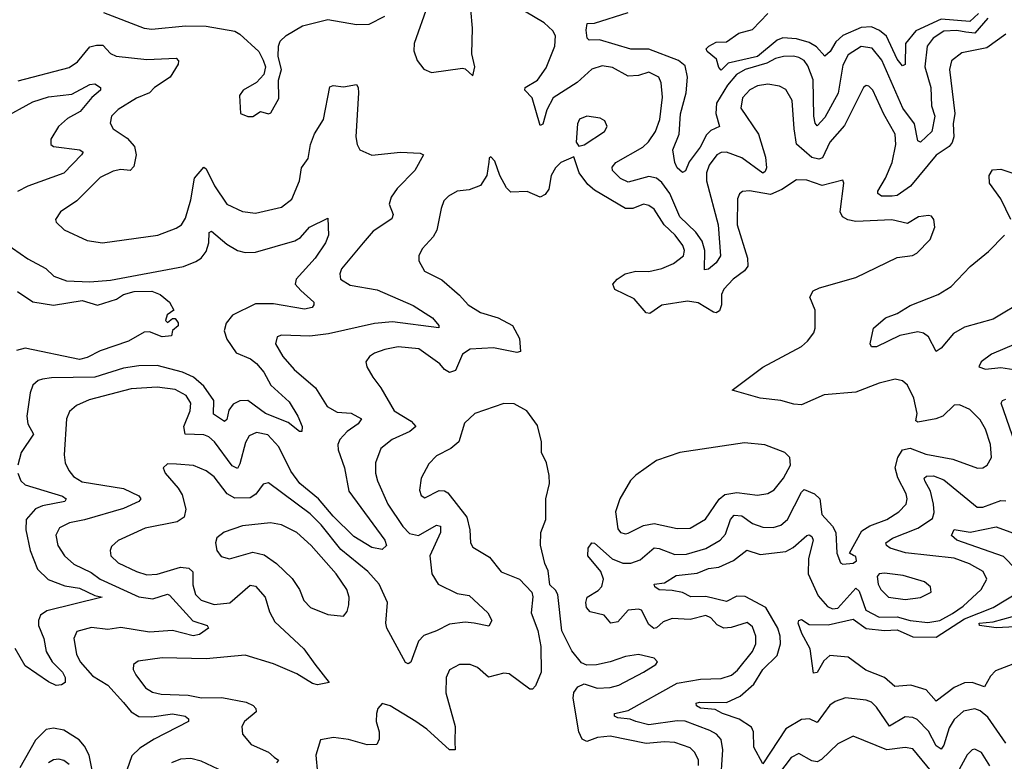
# Model space of a CAD drawing. Extents: x 1954678 to 2060275, y 904822 to 1016299.
# Tile 318 of 467: x 1992114 to 1995919, y 990031 to 992898. Entities that reach past the tile are written whole.
import ezdxf

# ---------------------------------------------------------------- set-up
doc = ezdxf.new("R2010")
doc.units = 0

msp = doc.modelspace()

# ---------------------------------------------------------------- linework, layer by layer
at = {"layer": '0CON20XD'}
for points in [[(1993691.5, 992955), (1993638.5, 992805), (1993637.6, 992777.6), (1993649.7, 992739.7), (1993675, 992706.7), (1993705, 992693.3), (1993825, 992710), (1993835, 992707.5), (1993865, 992680), (1993872.5, 992715), (1993861.2, 992765), (1993864, 992865), (1993857, 992937)], [(1992437.5, 992925), (1992595, 992864.5), (1992625, 992860.4), (1992755, 992873.6), (1992835, 992871.9), (1992945, 992852.9), (1992965, 992841.4), (1993038, 992775), (1993055, 992741.2), (1993064.2, 992715), (1993058, 992685), (1993028.8, 992655), (1992977.5, 992625), (1992963.3, 992605), (1992967.5, 992535), (1992995, 992523.3), (1993015, 992523.3)], [(1993015, 992523.3), (1993045, 992542.5), (1993075, 992533.8), (1993085, 992537.5), (1993115, 992592.5), (1993113.6, 992663.6), (1993125.6, 992705), (1993112.5, 992755), (1993114.4, 992795), (1993120, 992815), (1993143.9, 992836.1), (1993206.2, 992873.8), (1993305, 992897.8), (1993415, 992878.8), (1993465, 992880.8), (1993525, 992911.1)], [(1995485, 992214.8), (1995444.3, 992215), (1995430, 992225), (1995429.7, 992235), (1995460, 992285), (1995485.2, 992345), (1995498.9, 992415), (1995497.3, 992455), (1995452.8, 992532.8), (1995410, 992625), (1995395, 992641.1), (1995385, 992643.1), (1995374.7, 992635.3), (1995301.5, 992488.5), (1995245, 992424.6), (1995215.9, 992364.1), (1995202.2, 992357.8), (1995175, 992364.8), (1995116.1, 992416.1), (1995106, 992475), (1995098.8, 992585), (1995075, 992627.1), (1995050.5, 992640.5), (1995005, 992648.2), (1994965, 992642), (1994935, 992626.1), (1994907.3, 992595), (1994900.7, 992555), (1994969.1, 992455), (1994996, 992366), (1995000.2, 992325), (1994995, 992311.1), (1994985, 992304.8), (1994905, 992363.1), (1994845, 992385.2), (1994825, 992384.2), (1994807.9, 992375), (1994778.2, 992335), (1994768.3, 992305), (1994767.7, 992275), (1994813.4, 992105), (1994822, 991985), (1994805, 991957.3), (1994775, 991933.3), (1994760, 991930), (1994761.4, 992005), (1994750.9, 992040.9), (1994726.1, 992076.1), (1994665, 992135.9), (1994625.6, 992225), (1994595, 992268.6), (1994574.8, 992284.8), (1994545, 992290.7), (1994465, 992269.7), (1994435, 992283.6), (1994404.5, 992315), (1994402.9, 992327.1), (1994416.9, 992345), (1994521.5, 992405), (1994544.1, 992425), (1994571.4, 992465), (1994587.9, 992512.1), (1994597.7, 992597.7), (1994592.9, 992652.9), (1994583.5, 992675), (1994545, 992694), (1994505, 992681.2), (1994465, 992679.1), (1994405, 992712.2), (1994365, 992719.1), (1994325, 992706.8), (1994268.2, 992655), (1994175.9, 992595), (1994150.6, 992549.4), (1994135, 992494), (1994125, 992488.8), (1994094.3, 992595), (1994066.4, 992625), (1994067.5, 992635), (1994115, 992664), (1994148.6, 992711.4), (1994181.9, 992795), (1994184.7, 992834.7), (1994174.6, 992855), (1994141.2, 992885), (1994065, 992930)], [(1995855, 992902.8), (1995805.1, 992844.9), (1995769.5, 992849.5), (1995735, 992855.7), (1995685, 992853.6), (1995643.7, 992826.3), (1995620.8, 992795), (1995611.3, 992715), (1995634.8, 992635), (1995637.6, 992565), (1995650.2, 992525), (1995638.9, 992465), (1995595, 992424.5), (1995585, 992428.8), (1995571.1, 992495), (1995526.5, 992555), (1995445, 992741.2), (1995408, 992788), (1995365, 992794.1), (1995315, 992761.5), (1995295, 992721.4), (1995276.8, 992613.2), (1995225, 992520), (1995195, 992487.5), (1995187.1, 992497.1), (1995182.2, 992525), (1995179.8, 992665), (1995159.1, 992719.1), (1995145, 992739.4), (1995125, 992750.9), (1995103.4, 992756.6), (1995065, 992755.5), (1995035, 992747.4), (1995001.1, 992728.9), (1994917.2, 992705), (1994884, 992685), (1994848.5, 992645), (1994807, 992575), (1994804.4, 992535), (1994818.5, 992485), (1994785, 992468.9), (1994767.6, 992452.4), (1994743.1, 992405), (1994701.5, 992348.5), (1994687, 992313), (1994675, 992306.9), (1994655, 992324.4), (1994645.5, 992345), (1994637.7, 992395), (1994662.1, 992455), (1994667, 992533), (1994688.9, 992615), (1994694.3, 992675.7), (1994685, 992718.7), (1994659.8, 992739.8), (1994545, 992783.9), (1994475, 992783.2), (1994355, 992819.7), (1994315, 992818.1), (1994306.5, 992826.5), (1994303, 992857), (1994307.3, 992882.7), (1994335, 992883.8), (1994465, 992925.2)], [(1995818.8, 992921.2), (1995785, 992890.4), (1995675, 992898.9), (1995576.7, 992855), (1995537.3, 992805), (1995535.7, 992724.3), (1995525, 992719.1), (1995505, 992745.4), (1995463.7, 992833.7), (1995436.1, 992856.1), (1995405, 992870.5), (1995365, 992867.4), (1995294.2, 992835.8), (1995267.6, 992812.4), (1995246.2, 992775), (1995225, 992756.5), (1995192.7, 992792.7), (1995165, 992809.4), (1995115, 992823.3), (1995063.2, 992826.8), (1995041.3, 992818.7), (1994965, 992755.1), (1994851.1, 992728.9), (1994825, 992702.9), (1994815, 992712.5), (1994806.2, 992745), (1994770, 992775), (1994766.7, 992785), (1994776.7, 992795), (1994805, 992810.6), (1994845, 992812.5), (1994893.3, 992845), (1994945, 992860), (1995005, 992921.5)], [(1995925, 992841.9), (1995851.1, 992788.9), (1995755, 992769.6), (1995715, 992738.1), (1995706.7, 992705), (1995726.8, 992535), (1995720.5, 992495), (1995724.1, 992445), (1995717.2, 992422.8), (1995705, 992407.5), (1995655, 992374.1), (1995555.7, 992254.3), (1995505, 992218.4), (1995485, 992214.8)], [(1992108.3, 992661.7), (1992305, 992712.7), (1992337.5, 992735), (1992385, 992792.1), (1992410.5, 992799.5), (1992435, 992798.4), (1992465, 992766.9), (1992486.5, 992756.5), (1992605, 992743.2), (1992719.1, 992749.1), (1992728.1, 992738.1), (1992726.4, 992725), (1992695, 992674.7), (1992635, 992635.3), (1992615.5, 992614.5), (1992565, 992593.9), (1992495, 992550), (1992469.4, 992525), (1992463.1, 992496.9), (1992475.6, 992475), (1992529.9, 992439.9), (1992557.4, 992407.4), (1992564.6, 992375), (1992555, 992330), (1992541.2, 992315), (1992505, 992318.4), (1992475, 992312.5), (1992425, 992287.7), (1992335, 992196.9), (1992272, 992155), (1992252, 992125), (1992254.4, 992114.4), (1992285.5, 992085.5), (1992375, 992044.3), (1992434.5, 992034.5), (1992647.5, 992065), (1992718, 992092), (1992738.9, 992105), (1992755, 992130.8), (1992775, 992201.2), (1992789.3, 992285), (1992825, 992328), (1992835, 992321.2), (1992867.2, 992255), (1992915, 992184.5), (1992975, 992155.5), (1993025, 992149.1), (1993125, 992172.7), (1993165, 992203.1), (1993195.3, 992275), (1993202.7, 992325), (1993228.7, 992361.3), (1993238.2, 992415), (1993253.7, 992456.3), (1993288, 992512), (1993312.2, 992637.8), (1993325, 992642.9), (1993365, 992638.2), (1993415, 992647.5), (1993422.5, 992635), (1993423.1, 992615), (1993413.1, 992445), (1993418.2, 992415), (1993428.6, 992395), (1993475, 992373.8), (1993585, 992385.3), (1993661.7, 992381.7), (1993673.8, 992375), (1993640.9, 992315), (1993572.5, 992245), (1993549.1, 992210.9), (1993542.1, 992185), (1993557.1, 992145), (1993551.7, 992128.3), (1993480, 992080), (1993441.2, 992035), (1993357.9, 991935), (1993350.4, 991915), (1993354.2, 991894.2), (1993391, 991871), (1993495, 991852.7), (1993635, 991792.5), (1993709.6, 991745), (1993734.2, 991715), (1993733.6, 991706.4), (1993555, 991729.6), (1993485, 991723.1), (1993307.3, 991682.7), (1993235, 991674.2), (1993125, 991677.8), (1993108.6, 991671.4), (1993103.1, 991645), (1993130.4, 991595), (1993174.5, 991545), (1993256.9, 991475), (1993302.7, 991402.7), (1993340.5, 991380.5), (1993395, 991376.6), (1993434.4, 991355), (1993422.1, 991335), (1993379.2, 991305), (1993351.5, 991275), (1993343.3, 991255), (1993344.1, 991235), (1993368.6, 991165), (1993386.4, 991075), (1993525.3, 990885), (1993532, 990865), (1993515, 990850), (1993475, 990857.5), (1993405, 990899.1), (1993325, 990978), (1993268.5, 991045), (1993196.8, 991105), (1993161.6, 991151.6), (1993115, 991246.9), (1993072.9, 991292.9), (1993028.7, 991301.3), (1993000.9, 991289.1), (1992986.7, 991263.3), (1992965, 991180.8), (1992955, 991162.5), (1992935, 991173.3), (1992867.1, 991265), (1992845, 991284.7), (1992825, 991292.9), (1992753.9, 991295), (1992747.9, 991325), (1992773.2, 991385), (1992775.9, 991415), (1992756.9, 991445), (1992715, 991468.2), (1992645, 991477.5), (1992545, 991470.9), (1992382.5, 991427.5), (1992333.6, 991406.4), (1992307.1, 991382.9), (1992294.5, 991355), (1992285.6, 991215), (1992289.5, 991185), (1992303.5, 991155), (1992321.8, 991131.8), (1992355, 991111.2), (1992515, 991084.8), (1992575, 991057.3), (1992582.5, 991045), (1992574.2, 991035), (1992515, 991007.6), (1992365, 990964), (1992307, 990953), (1992267.4, 990932.6), (1992253.3, 990905), (1992260.9, 990865), (1992286.8, 990825), (1992322.9, 990792.9), (1992390.1, 990760.1), (1992424.9, 990734.9), (1992575, 990666), (1992629, 990659), (1992685, 990676.4), (1992693.5, 990673.5), (1992783.2, 990573.2), (1992838.8, 990555), (1992843.8, 990545), (1992808.7, 990521.3), (1992784.7, 990515.3), (1992705, 990536.5), (1992615, 990529.8), (1992505, 990547.6), (1992455, 990540.3), (1992391.7, 990548.3), (1992335, 990531.9), (1992323.3, 990505), (1992333.8, 990445), (1992347.5, 990415), (1992395, 990361.6), (1992454.8, 990324.8), (1992515, 990257.5), (1992545, 990221.9), (1992575, 990203.8), (1992625, 990202), (1992704.2, 990214.2), (1992753.3, 990205), (1992766.2, 990195), (1992766.7, 990185), (1992633.4, 990116.6), (1992578.1, 990081.9), (1992547.6, 990052.4), (1992510, 989945)], [(1992047.1, 992515), (1992165, 992580.2), (1992225, 992599.4), (1992315, 992610.2), (1992385, 992647.5), (1992405, 992649.2), (1992425.7, 992635), (1992426.9, 992625), (1992392.9, 992597.1), (1992347.6, 992542.4), (1992299.2, 992515), (1992264, 992485), (1992233.9, 992435), (1992234.4, 992415), (1992245, 992406.7), (1992346.2, 992395), (1992358.9, 992385), (1992353.1, 992375), (1992285, 992303.6), (1992145, 992254.2), (1992105, 992232.9)], [(1994275, 992408.8), (1994295, 992414.3), (1994374, 992465), (1994384, 992485), (1994375, 992506.2), (1994356.8, 992516.8), (1994305, 992524.2), (1994277, 992513), (1994269.2, 992495), (1994264.1, 992424.1), (1994275, 992408.8)], [(1995336.4, 990826.4), (1995320, 990835), (1995368.2, 990921.8), (1995398.5, 990941.5), (1995464.8, 990965.2), (1995510.9, 990995), (1995539.2, 991025), (1995543.2, 991045), (1995539.1, 991065), (1995506.7, 991126.7), (1995496.9, 991165), (1995506.7, 991205), (1995525.2, 991234.8), (1995555, 991241.6), (1995615, 991218.1), (1995719.1, 991199.1), (1995815, 991164.4), (1995835, 991165.7), (1995852, 991175), (1995868.5, 991205), (1995864.6, 991255), (1995845.4, 991315), (1995825, 991351.1), (1995785, 991390.6), (1995745, 991408.6), (1995725, 991407.5), (1995681.2, 991365), (1995654.3, 991354.3), (1995585, 991342), (1995577, 991347), (1995582, 991375), (1995569.1, 991435), (1995544.2, 991485), (1995525, 991501.4), (1995497.3, 991507.3), (1995435, 991492.5), (1995345, 991458.2), (1995223, 991447), (1995135, 991408.9), (1995105, 991410.9), (1995055, 991425.4), (1994975, 991433.8), (1994867.5, 991465), (1994985, 991554.5), (1995135, 991634.3), (1995158, 991655), (1995182.7, 991687.3), (1995188, 991705), (1995187.1, 991775), (1995167.5, 991825), (1995180.6, 991849.4), (1995205, 991861.2), (1995345, 991900.5), (1995505, 991978), (1995564.3, 991985.7), (1995580, 991995), (1995631.7, 992048.3), (1995650, 992095), (1995646.2, 992125), (1995637.5, 992137.5), (1995625, 992141.2), (1995587.5, 992135), (1995545, 992110), (1995484.4, 992124.4), (1995345, 992118), (1995313.3, 992123.3), (1995293.8, 992135), (1995284.6, 992155), (1995298, 992265), (1995295, 992277.5), (1995215, 992256.2), (1995155, 992277.2), (1995115, 992278.9), (1995058.5, 992241.5), (1995015, 992222.1), (1994934.5, 992235.5), (1994906.3, 992233.7), (1994895.4, 992224.6), (1994887.9, 992205), (1994886.4, 992105), (1994926.2, 991975), (1994927.5, 991945), (1994915, 991927.3), (1994870.8, 991895), (1994835, 991855.5), (1994826.3, 991835), (1994826.2, 991795), (1994817.8, 991772.2), (1994805.8, 991764.2), (1994795, 991766.6), (1994735, 991802.5), (1994695, 991809.1), (1994595, 991793.3), (1994548.6, 991761.4), (1994535, 991764.4), (1994488.2, 991818.2), (1994413.9, 991853.9), (1994405.7, 991875), (1994422.5, 991895), (1994454, 991915), (1994494.3, 991925.7), (1994545, 991924.2), (1994595, 991935.2), (1994640.4, 991955), (1994678.5, 991985), (1994683.3, 992005), (1994675.9, 992025), (1994646.5, 992065), (1994604.5, 992104.5), (1994565, 992164.6), (1994545, 992179.2), (1994525, 992184.7), (1994482.6, 992167.4), (1994455, 992168.1), (1994335, 992238.9), (1994309.8, 992259.8), (1994275.5, 992305), (1994255, 992367.5), (1994205, 992345.7), (1994184.4, 992325), (1994167.5, 992295), (1994158, 992242), (1994145, 992222.2), (1994125, 992211.5), (1994075, 992233.1), (1994011.3, 992231.3), (1993995, 992248), (1993968.9, 992295), (1993950.5, 992350.5), (1993935, 992367.5), (1993927.5, 992362.5), (1993926.2, 992346.2), (1993918.6, 992295), (1993895, 992256.7), (1993850.3, 992239.7), (1993805, 992234.3), (1993771.2, 992215), (1993753.2, 992196.8), (1993742.1, 992167.9), (1993726.3, 992083.7), (1993711.6, 992058.4), (1993668.9, 992011.1), (1993655.7, 991985), (1993655.7, 991965.7), (1993678, 991925), (1993745, 991891.6), (1993813.1, 991833.1), (1993846.4, 991795), (1993895, 991766.2), (1993962.2, 991745), (1994018, 991715), (1994045, 991665.6), (1994049.6, 991615), (1994035, 991610.8), (1993945, 991629), (1993855, 991623.3), (1993825.5, 991605), (1993798.4, 991541.6), (1993775, 991533.3), (1993755.6, 991545), (1993737.7, 991567.7), (1993656, 991625), (1993576.9, 991633.1), (1993525, 991622.7), (1993485, 991608.9), (1993466, 991595), (1993452, 991575), (1993455.7, 991555), (1993478, 991515), (1993510, 991475), (1993560.8, 991385), (1993626.9, 991345), (1993644.5, 991325), (1993621.5, 991305), (1993553.5, 991275), (1993509.8, 991240.2), (1993489.2, 991185), (1993489.3, 991145), (1993496.8, 991115), (1993536.4, 991025), (1993595, 990938.2), (1993620.7, 990910.7), (1993655, 990903.5), (1993725, 990943.1), (1993739.4, 990939.4), (1993740.5, 990915), (1993698.9, 990825), (1993705.9, 990755), (1993730.7, 990715), (1993805, 990679.5), (1993851.3, 990671.3), (1993922.7, 990605), (1993937.8, 990575), (1993927.3, 990552.7), (1993870, 990565), (1993835, 990568.9), (1993775, 990560.9), (1993725, 990534.4), (1993675, 990517.5), (1993655.3, 990494.7), (1993625, 990413.8), (1993615, 990408), (1993605, 990412), (1993532.7, 990545), (1993529.2, 990565), (1993535.3, 990645), (1993503.5, 990715), (1993459.1, 990765), (1993355, 990850), (1993278.4, 990945), (1993236.8, 990986.8), (1993075, 991107.5), (1993055, 991102.2), (1993026.2, 991063.8), (1993005, 991048.6), (1992945, 991047.8), (1992915.9, 991065), (1992865, 991130.4), (1992835, 991153.8), (1992785, 991174.5), (1992720.3, 991179.7), (1992685, 991181.2), (1992668.8, 991165), (1992675.8, 991145), (1992726.8, 991086.8), (1992741.3, 991061.3), (1992755.9, 991005), (1992749.2, 990975), (1992723, 990957), (1992598.3, 990931.7), (1992495, 990884.4), (1992468.6, 990861.4), (1992463.3, 990845), (1992466.7, 990825), (1992495, 990798.2), (1992565, 990764), (1992605, 990751.4), (1992645, 990753.6), (1992735, 990781), (1992767.4, 990777.4), (1992783.6, 990763.6), (1992783.4, 990713.4), (1992793.1, 990675), (1992815, 990653.2), (1992865, 990636.2), (1992926.3, 990643.7), (1993005, 990711.2), (1993025, 990708.2), (1993062.3, 990665), (1993079.1, 990609.1), (1993099.4, 990569.4), (1993212.5, 990465), (1993255, 990405.8), (1993310, 990335), (1993265, 990326.5), (1993245, 990331.1), (1993185, 990369.4), (1993095, 990407.5), (1992985, 990440.7), (1992835, 990426.5), (1992665, 990430.5), (1992572.4, 990417.6), (1992553.8, 990405), (1992552.9, 990385), (1992563.3, 990365), (1992599.5, 990315), (1992627.7, 990297.7), (1992660.8, 990290.8), (1992765, 990286.6), (1992816.3, 990276.3), (1992895, 990277.2), (1992988.8, 990258.8), (1993016.6, 990246.6), (1993026.4, 990235), (1993027.7, 990222.3), (1992983.1, 990185), (1992972.1, 990165), (1992974.5, 990135), (1993008.1, 990095), (1993075, 990065.8), (1993096.9, 990046.9), (1993114.3, 990035), (1993105.8, 990025)], [(1995943.6, 992125), (1995905.3, 992205), (1995860.9, 992265), (1995860, 992295), (1995873, 992317), (1995905, 992319.7), (1996005, 992286.6)], [(1992056.4, 992035), (1992145, 991972.9), (1992215, 991936.2), (1992246.5, 991906.5), (1992295, 991888.1), (1992385, 991884.7), (1992465, 991890.5), (1992746.4, 991943.6), (1992795, 991962.1), (1992815, 991975.5), (1992835, 992001.4), (1992844.3, 992035), (1992845.6, 992074.4), (1992855, 992080.6), (1992915, 992029.7), (1992955.7, 992005), (1992985, 991997.6), (1993025, 991999.1), (1993177.4, 992042.6), (1993198.9, 992055), (1993234.4, 992095.6), (1993305, 992130), (1993306.9, 992065), (1993295.5, 992035), (1993255.4, 991975), (1993181.8, 991895), (1993178.9, 991875), (1993200.6, 991850.6), (1993250, 991805), (1993251.2, 991795), (1993244, 991785), (1993215, 991778.6), (1993095, 991798.6), (1993025, 991799.3), (1992936.9, 991755), (1992911.3, 991725), (1992904.1, 991695), (1992915, 991663.1), (1992950.3, 991610.3), (1993006, 991586), (1993028.6, 991568.6), (1993056.8, 991535), (1993085, 991484.5), (1993155, 991420.8), (1993189.3, 991365), (1993205.4, 991325), (1993203.8, 991306.2), (1993195, 991305.8), (1993150.9, 991340.9), (1993064.2, 991375), (1992995, 991425.3), (1992965, 991424.2), (1992938.5, 991411.5), (1992922.2, 991387.8), (1992915, 991351.4), (1992905, 991344.7), (1992862.4, 991372.4), (1992863.8, 991425), (1992825, 991481.2), (1992785, 991516.2), (1992743.5, 991535), (1992645, 991560.6), (1992575, 991559.8), (1992515, 991550.7), (1992405, 991516.1), (1992236.5, 991513.5), (1992201.9, 991508.1), (1992185, 991502.7), (1992165, 991484.2), (1992154.7, 991455.3), (1992141.6, 991365), (1992146, 991335), (1992167.3, 991295), (1992119.6, 991225), (1992106.9, 991175)], [(1996000.5, 991815), (1995875, 991739.7), (1995765, 991709.4), (1995722.7, 991685), (1995675, 991628.1), (1995655, 991614.3), (1995625, 991671.8), (1995606.1, 991686.1), (1995585, 991690.3), (1995515, 991676.4), (1995425, 991632.3), (1995405, 991632.9), (1995400.7, 991645), (1995412.5, 991705), (1995460, 991745), (1995505, 991762.1), (1995555, 991792.7), (1995663.5, 991835), (1995713.6, 991866.4), (1995786.5, 991943.5), (1995858.1, 992001.9), (1995919.6, 992065)], [(1992105, 991847.3), (1992165, 991806.9), (1992245, 991794.3), (1992355, 991812.2), (1992415, 991793.4), (1992487.6, 991817.6), (1992515.6, 991835), (1992556.4, 991846.4), (1992625, 991848.1), (1992656.2, 991835), (1992693.3, 991805), (1992710, 991775), (1992683.6, 991756.4), (1992677.5, 991735), (1992685, 991727.5), (1992705, 991742.5), (1992715, 991742.5), (1992726.1, 991726.1), (1992725.8, 991714.2), (1992704.2, 991695.8), (1992700, 991675), (1992665, 991672), (1992615, 991691.4), (1992595, 991690), (1992535, 991654.5), (1992425, 991618), (1992375, 991591.4), (1992345, 991583.3), (1992135, 991627.5), (1992101.2, 991618.8)], [(1995955.7, 991545.7), (1995995, 991553.4), (1996075, 991570.9), (1996120.7, 991569.3), (1996132.5, 991575), (1996133.3, 991585), (1996120, 991595), (1996067.5, 991605), (1996051.2, 991615), (1996085, 991644.3), (1996110, 991655), (1996105, 991662.5), (1996045, 991670), (1996005, 991662.2), (1995868.8, 991605), (1995828.8, 991575), (1995820, 991555), (1995845.9, 991545.9), (1995905, 991553.1), (1995955.7, 991545.7)], [(1995980.5, 991200.5), (1995906.2, 991415), (1995911.1, 991425), (1995925, 991431.2)], [(1994737.2, 990015), (1994736.6, 990035), (1994722.9, 990065), (1994705, 990082.3), (1994645, 990103.2), (1994605, 990106.1), (1994535, 990099.8), (1994395, 990128.4), (1994347, 990123), (1994305, 990107.7), (1994286.8, 990116.8), (1994274.3, 990145), (1994252.7, 990275), (1994255, 990296.2), (1994270.9, 990319.1), (1994295, 990330.6), (1994345, 990313.9), (1994395, 990316.2), (1994428.8, 990325), (1994525, 990375.5), (1994572, 990405), (1994578, 990415), (1994565, 990430), (1994505, 990443.3), (1994455, 990435.6), (1994395, 990415.5), (1994343.3, 990403.3), (1994305, 990402.5), (1994285, 990410.8), (1994248, 990458), (1994209.2, 990535), (1994193.8, 990675), (1994185, 990692.5), (1994163, 990713), (1994156.6, 990766.6), (1994143.3, 990795), (1994126.1, 990866.1), (1994127.5, 990915), (1994146.4, 990965), (1994146.5, 991045), (1994160.6, 991105), (1994159.3, 991135), (1994149.2, 991185), (1994130.4, 991225), (1994130.8, 991265), (1994115, 991328.8), (1994073.3, 991385), (1994025, 991412.5), (1993985, 991413.8), (1993873.3, 991375), (1993832.2, 991337.8), (1993810.9, 991265), (1993780.5, 991239.5), (1993725, 991211.4), (1993695, 991180), (1993665.7, 991125), (1993658.3, 991078.3), (1993665, 991058.8), (1993679.5, 991049.5), (1993735, 991076.9), (1993755, 991076.8), (1993768.7, 991068.7), (1993841.4, 990975), (1993853.3, 990925), (1993855.6, 990875.6), (1993865, 990858.8), (1993929.4, 990819.4), (1993975, 990762.9), (1994045, 990734.4), (1994092.9, 990685), (1994096.8, 990666.8), (1994090.8, 990605), (1994116.5, 990536.5), (1994127.3, 990475), (1994129.3, 990375), (1994107.5, 990322.5), (1994095, 990309.2), (1994085, 990309.2), (1994005, 990368.8), (1993985, 990371.8), (1993925, 990355.5), (1993883.6, 990393.6), (1993855, 990405.4), (1993813.3, 990405), (1993775.4, 990384.6), (1993761.5, 990355), (1993760, 990295), (1993797.3, 990165), (1993795.8, 990105.8), (1993797.1, 990075), (1993775, 990075.5), (1993687.3, 990155), (1993644.4, 990185), (1993545, 990245.7), (1993515, 990254), (1993497.5, 990235), (1993492.5, 990215), (1993491.2, 990185), (1993502.5, 990145), (1993503.4, 990116.6), (1993494.5, 990095.5), (1993456.2, 990093.8), (1993385, 990114.6), (1993326.8, 990123.2), (1993276, 990114), (1993258.9, 990055), (1993264.6, 989985.4)], [(1994455, 990910), (1994465, 990912.7), (1994525, 990942.5), (1994565, 990950.4), (1994655, 990930.7), (1994705, 990931.6), (1994763.4, 990966.6), (1994816.5, 991043.5), (1994838.4, 991061.6), (1994885, 991069.2), (1994965, 991059.2), (1995005, 991066.4), (1995029.4, 991080.6), (1995065.4, 991125), (1995092.9, 991175), (1995089.2, 991205), (1995070, 991225), (1994993.4, 991253.4), (1994915, 991261.8), (1994665, 991224.4), (1994575, 991192.9), (1994495, 991137.1), (1994474.1, 991115.9), (1994432.7, 991045), (1994416.2, 990995), (1994425, 990928.8), (1994435.5, 990915.5), (1994455, 990910)], [(1992107.1, 991145), (1992118.2, 991115), (1992135, 991100), (1992279.4, 991055), (1992293.1, 991045), (1992288.8, 991035), (1992201.8, 991018.2), (1992175, 991006.8), (1992139.4, 990965), (1992137.7, 990925), (1992155, 990845.8), (1992182.9, 990772.9), (1992223.5, 990733.5), (1992288.4, 990708.4), (1992345, 990700.5), (1992405, 990671.4), (1992433.3, 990665), (1992218.3, 990611.7), (1992194.2, 990595), (1992186.5, 990575), (1992186.9, 990555), (1992206.7, 990505), (1992216.2, 990455), (1992239.6, 990415), (1992280, 990375), (1992289.2, 990355), (1992289.2, 990335), (1992275, 990326), (1992255, 990324), (1992225, 990338.1), (1992135, 990399.1), (1992096.9, 990466.9)], [(1995925, 990100.8), (1995855, 990201.8), (1995825, 990225.8), (1995805, 990233.6), (1995760.6, 990225), (1995725, 990192.5), (1995705, 990159.5), (1995685, 990092.5), (1995675, 990078.2), (1995655, 990090), (1995625, 990147.3), (1995582.1, 990192.1), (1995565, 990200.6), (1995535, 990202.8), (1995475, 990166.7), (1995425, 990240.4), (1995405, 990259.3), (1995385, 990267.6), (1995305, 990276.4), (1995265, 990262.1), (1995245, 990248.2), (1995195, 990180.4), (1995165.2, 990195.2), (1995135, 990192.9), (1995074.3, 990155.7), (1994985, 990021.4), (1994951.3, 990085), (1994950, 990145), (1994942.1, 990162.1), (1994893.8, 990193.8), (1994829.5, 990215), (1994801.4, 990231.4), (1994745, 990236.6), (1994729.6, 990245), (1994728.1, 990255), (1994741, 990259), (1994845, 990258.4), (1994897.4, 990282.6), (1994950.5, 990329.5), (1994986.1, 990385), (1995040.8, 990439.2), (1995054, 990485), (1995053, 990515), (1995043.1, 990545), (1994997.4, 990625), (1994917.8, 990667.8), (1994885, 990669), (1994845, 990648), (1994765, 990667.9), (1994706.7, 990666.7), (1994675, 990683.3), (1994635, 990691.1), (1994585, 990693.9), (1994568.6, 990705), (1994566.2, 990715), (1994605, 990720), (1994651, 990749), (1994732.2, 990757.8), (1994775, 990775.6), (1994815, 990781.4), (1994872.5, 990807.5), (1994923.1, 990846.9), (1994975, 990830.3), (1995075, 990841.8), (1995103.3, 990856.7), (1995155, 990903.8), (1995165, 990906.2), (1995175, 990899.6), (1995179.8, 990885), (1995161.5, 990815), (1995160.5, 990755), (1995199.8, 990669.8), (1995235, 990629), (1995255, 990620.2), (1995275, 990622.4), (1995345, 990699.7), (1995358.2, 990688.2), (1995382.9, 990615), (1995435, 990588.4), (1995505, 990589.1), (1995554.9, 990574.9), (1995623.4, 990566.6), (1995669.5, 990575), (1995718.5, 990601.5), (1995759.8, 990630.2), (1995829.2, 990695), (1995850.5, 990735), (1995836.5, 990765), (1995784.2, 990794.2), (1995725, 990816), (1995536.5, 990836.6), (1995477.8, 990855), (1995463.3, 990865), (1995461.1, 990875), (1995486.7, 990893.3), (1995585, 990931.9), (1995640.5, 990969.5), (1995647.6, 990992.4), (1995645.5, 991025), (1995634, 991075), (1995611.1, 991115), (1995608.5, 991125), (1995617.7, 991132.3), (1995645, 991134.3), (1995685, 991118.9), (1995813.4, 991013.4), (1995835, 991012.7), (1995905, 991039.3), (1995925, 991037.4)], [(1994821.5, 989938.5), (1994831.5, 990075), (1994825, 990115.5), (1994806.9, 990135), (1994780.2, 990150.2), (1994685, 990186.4), (1994655, 990187.4), (1994545, 990171.9), (1994494.4, 990184.4), (1994473.5, 990193.5), (1994425, 990199.2), (1994412.2, 990205), (1994412.9, 990215), (1994465, 990227.5), (1994655, 990332.3), (1994745, 990347.6), (1994825, 990350.7), (1994865, 990363.6), (1994887.2, 990382.8), (1994945.3, 990455), (1994958.4, 990485), (1994958.7, 990515), (1994945, 990550), (1994925, 990567.8), (1994862.6, 990547.4), (1994835, 990545.6), (1994808.6, 990558.6), (1994784.8, 990584.8), (1994765, 990594.7), (1994705, 990578.7), (1994635, 990583.2), (1994600.7, 990569.3), (1994575, 990546.1), (1994563.7, 990543.7), (1994545, 990559.5), (1994516.4, 990615), (1994505, 990618.9), (1994464.8, 990615.2), (1994425, 990570.3), (1994398.8, 990565), (1994372.7, 990595), (1994318.9, 990608.9), (1994304.6, 990625), (1994301.8, 990645), (1994307.1, 990665), (1994349.1, 990690.9), (1994363.5, 990706.5), (1994369.2, 990735), (1994359.2, 990765), (1994309.3, 990825), (1994310.3, 990855), (1994325, 990875.6), (1994335, 990874.4), (1994402.9, 990812.9), (1994445, 990796.7), (1994475, 990796.7), (1994511, 990809), (1994565, 990856), (1994585, 990853.9), (1994645, 990829.6), (1994691, 990831), (1994765, 990852.7), (1994820.7, 990885), (1994841.3, 990908.7), (1994861.2, 990965), (1994875, 990981.8), (1994905, 990979.1), (1994945, 990950.5), (1994985, 990935.3), (1995025, 990934.8), (1995055, 990943.5), (1995080.3, 990965), (1995135, 991071.5), (1995145, 991080.8), (1995185, 991064.7), (1995205.2, 991045.2), (1995213.8, 990985), (1995255, 990939.6), (1995267.6, 990915), (1995271.2, 990835), (1995285, 990797.5), (1995295, 990792.5), (1995335, 990796.2), (1995348, 990805), (1995345, 990822.5), (1995336.4, 990826.4)], [(1993365, 990592), (1993379.8, 990610.2), (1993385.5, 990635), (1993387.1, 990665), (1993377.7, 990695), (1993336.8, 990755), (1993240.8, 990865), (1993185, 990914.6), (1993125, 990944.6), (1993082.6, 990952.6), (1992975, 990940.5), (1992903.6, 990916.4), (1992875.8, 990895), (1992870, 990875), (1992875.8, 990845.8), (1992892.4, 990822.4), (1992925, 990813.1), (1993015, 990839.6), (1993058.7, 990828.7), (1993105.8, 990795.8), (1993166.8, 990736.8), (1993195.5, 990695), (1993212.4, 990652.4), (1993237.5, 990625), (1993305, 990598.5), (1993365, 990592)], [(1995965, 990771.6), (1995915, 990822.5), (1995735.6, 990885), (1995714, 990904), (1995725, 990927.1), (1995786.3, 990916.3), (1995887.1, 990937.1), (1996045, 990879.2)], [(1995535, 990656.2), (1995595, 990663.3), (1995635.8, 990685), (1995633.8, 990705), (1995610, 990725), (1995528.3, 990748.3), (1995455, 990757.7), (1995434.6, 990755.4), (1995427.1, 990745), (1995431.2, 990715), (1995440.9, 990695), (1995470.8, 990665), (1995535, 990656.2)], [(1995967.9, 990412.1), (1995885, 990380), (1995865, 990360), (1995841.7, 990318.3), (1995795, 990335.3), (1995765, 990333.9), (1995725, 990316.2), (1995655, 990262.9), (1995617.2, 990307.2), (1995557.5, 990325), (1995495, 990320.4), (1995455, 990354.3), (1995383.1, 990383.1), (1995315, 990433.5), (1995245, 990439.4), (1995221.5, 990418.5), (1995195, 990374.6), (1995180.8, 990370.8), (1995168.8, 990465), (1995136.5, 990525), (1995121.8, 990565), (1995124.4, 990575), (1995135, 990578.2), (1995165, 990560), (1995238.5, 990558.5), (1995335, 990580.5), (1995385, 990544.4), (1995455, 990535.9), (1995505, 990538.8), (1995565, 990512.3), (1995655, 990510.6), (1995765, 990581.3), (1995875, 990625.2), (1995973.9, 990685)], [(1995985, 990551.2), (1995887.2, 990547.2), (1995822.5, 990555), (1995821.2, 990565), (1995875, 990569.2), (1995949.9, 990590.1)], [(1992405, 989945.7), (1992382.4, 990055), (1992365, 990089.7), (1992344.2, 990114.2), (1992285, 990150.6), (1992245, 990159.2), (1992216.1, 990153.9), (1992175, 990112.2), (1992115, 990005.7)], [(1995685, 989932.9), (1995565, 990078.4), (1995535, 990084.2), (1995465, 990074.8), (1995335, 990127.5), (1995275, 990097.7), (1995212.2, 990037.8), (1995195, 990028.2), (1995175, 990032.9), (1995125, 990060.9), (1995095, 990045.4), (1995021, 989949)], [(1995862.6, 990012.6), (1995830, 990065), (1995805, 990077.1), (1995794, 990075), (1995775, 990055.7), (1995714.1, 989945)], [(1992305, 990018.8), (1992285, 990033.2), (1992265, 990038.7), (1992245, 990036.2), (1992225, 990024.6)], [(1992925, 989979.8), (1992815, 990031.6), (1992775, 990042), (1992735, 990039.3), (1992700, 990025)]]:
    msp.add_lwpolyline(points, dxfattribs=at)

doc.saveas('drawing.dxf')
